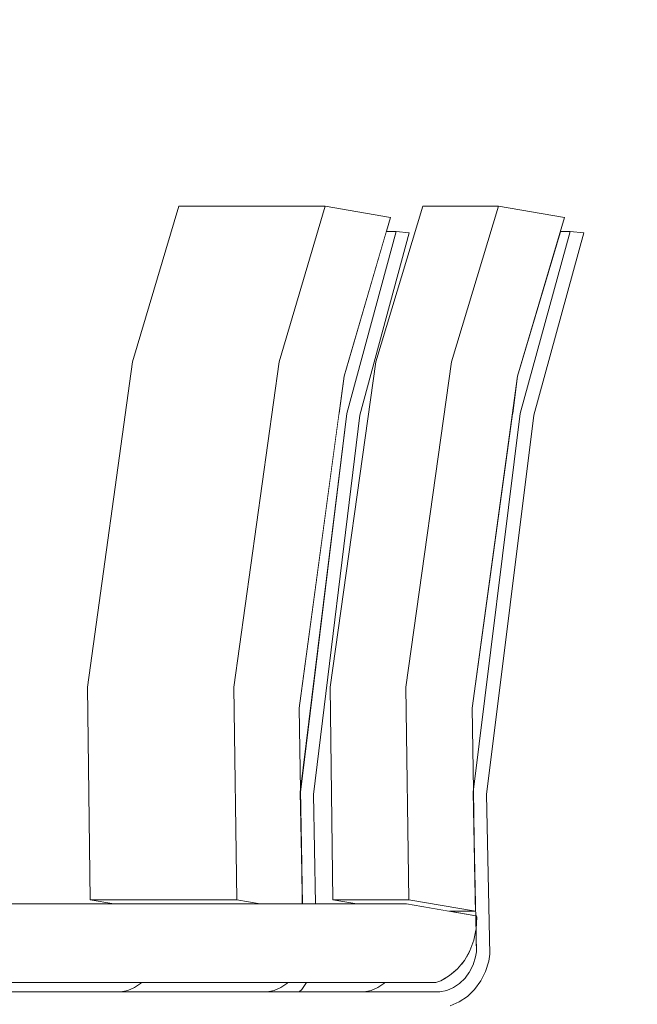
# Model space of a CAD drawing. Header units: millimetres. Extents: x -30280 to 309309, y -17460 to 4378.
# Tile 400 of 656: x 126398 to 126791, y -10994 to -10368. Entities that reach past the tile are written whole.
import ezdxf

# ---------------------------------------------------------------- set-up
doc = ezdxf.new("R2010")
doc.units = ezdxf.units.MM
doc.header["$MEASUREMENT"] = 0
doc.linetypes.add('Wipeout_Contour', pattern=[1000, 0, -1000])
doc.layers.add('P1_PLANTA PRIMERA_3_12_FAÇ_Façana', color=7, linetype='Continuous')
doc.layers.add('P1_PLANTA PRIMERA_3_Nuevo_09_EI_Mobiliari general', color=7, linetype='Continuous')
doc.layers.add('P1_PLANTA PRIMERA_3_Nuevo_09_EI_Mobiliari general_Pluma_Nº__1', color=7, linetype='Continuous', lineweight=5)

msp = doc.modelspace()

# ---------------------------------------------------------------- wipeouts: each hides what was drawn before it
at = {"color": 254, "linetype": 'Wipeout_Contour', "lineweight": 0, "ltscale": 9782597.178973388}
msp.add_wipeout([(126245.22, -10684.06), (126245.21, -10686.05), (126352.39, -10686.05), (126352.39, -10711.05), (126317.39, -10711.05), (126317.39, -10716.05), (126337.39, -10716.05), (126337.39, -10754.11), (126362.39, -10754.11), (126362.39, -10766.11), (126337.39, -10766.11), (126337.39, -10892.3), (126317.39, -10892.3), (126317.39, -10897.3), (126337.39, -10897.3), (126337.39, -10930.05), (126458.25, -10930.05), (126443.26, -10927.43), (126441.5, -10792.36), (126470.19, -10585.44), (126499.56, -10486.48), (126592.72, -10486.48), (126634.25, -10493.75), (126631.67, -10502.58), (126637.79, -10502.58), (126646.26, -10503.46), (126614.84, -10619.5), (126585.26, -10860.62), (126586.62, -10930.05), (126612.85, -10930.05), (126597.65, -10927.43), (126595.87, -10792.36), (126624.97, -10585.44), (126654.75, -10486.48), (126702.96, -10486.48), (126745.08, -10493.75), (126742.46, -10502.58), (126748.67, -10502.58), (126757.26, -10503.46), (126725.39, -10619.5), (126695.39, -10860.62), (126697.41, -10962.05), (126696.75, -10966.44), (126694.69, -10973.02), (126691.68, -10979.08), (126687.81, -10984.44), (126683.2, -10988.94), (126677.98, -10992.44), (126672.32, -10994.84), (126666.39, -10996.05), (126494.55, -10996.05), (126494.55, -11036.05), (126468.05, -11036.05), (126468.05, -11136.05), (126477.51, -11136.05), (126477.51, -11283.05), (126668.29, -11283.05), (126720.98, -11306.11), (126744.39, -11371.58), (126741.81, -11372.27), (126733.53, -11373.95), (126737.77, -11374.05), (126737.77, -11390.14), (126736.58, -11391.37), (126749.47, -11386.05), (126752.57, -11386.05), (126769.97, -11393.67), (126777.17, -11412.05), (126775.94, -11412.05), (126769.29, -11429.02), (126753.23, -11436.05), (127420.21, -11436.05), (127420.21, -8989.05), (126245.21, -8989.05), (126245.21, -10680.79), (126247.13, -10681.01), (126247.22, -10684.06)], dxfattribs=at).dxf.layer = 'P1_PLANTA PRIMERA_3_12_FAÇ_Façana'

# ---------------------------------------------------------------- next in the draw order: wipeouts: each hides what was drawn before it
at = {"color": 254, "linetype": 'Wipeout_Contour', "lineweight": 0, "ltscale": 761407.749164}
msp.add_wipeout([(126337.39, -10986.05), (126462.76, -10986.05), (126467.15, -10985.14), (126471.33, -10983.34), (126475.19, -10980.72), (126337.39, -10980.05)], dxfattribs=at).dxf.layer = 'P1_PLANTA PRIMERA_3_12_FAÇ_Façana'
at = {"color": 254, "linetype": 'Wipeout_Contour', "lineweight": 0, "ltscale": 889559.12969}
msp.add_wipeout([(126577.78, -10984.44), (126576.16, -10986.05), (126617.43, -10986.05), (126621.88, -10985.14), (126626.13, -10983.34), (126630.04, -10980.72), (126580.91, -10980.05)], dxfattribs=at).dxf.layer = 'P1_PLANTA PRIMERA_3_12_FAÇ_Façana'
at = {"color": 254, "linetype": 'Wipeout_Contour', "lineweight": 0, "ltscale": 635834.61233}
msp.add_wipeout([(126711.87, -10618.39), (126716.86, -10618.39), (126748.67, -10502.58), (126742.46, -10502.58), (126715.11, -10594.72)], dxfattribs=at).dxf.layer = 'P1_PLANTA PRIMERA_3_Nuevo_09_EI_Mobiliari general'
at = {"color": 254, "linetype": 'Wipeout_Contour', "lineweight": 0, "ltscale": 508617.24394}
msp.add_wipeout([(126671.75, -10934.75), (126688.45, -10937.63), (126687.8, -10904.92), (126688.27, -10934.75)], dxfattribs=at).dxf.layer = 'P1_PLANTA PRIMERA_3_Nuevo_09_EI_Mobiliari general'
at = {"color": 254, "linetype": 'Wipeout_Contour', "lineweight": 0, "ltscale": 508640.240857}
msp.add_wipeout([(126684.8, -10959.88), (126688.9, -10960.55), (126688.63, -10946.75), (126687.31, -10953.14)], dxfattribs=at).dxf.layer = 'P1_PLANTA PRIMERA_3_Nuevo_09_EI_Mobiliari general'

# ---------------------------------------------------------------- next in the draw order: wipeouts: each hides what was drawn before it
at = {"color": 254, "linetype": 'Wipeout_Contour', "lineweight": 0, "ltscale": 508614.803342}
msp.add_wipeout([(126686.23, -10805.68), (126687.06, -10857.71), (126716.86, -10618.39), (126711.87, -10618.39)], dxfattribs=at).dxf.layer = 'P1_PLANTA PRIMERA_3_Nuevo_09_EI_Mobiliari general'
at = {"color": 254, "linetype": 'Wipeout_Contour', "lineweight": 0, "ltscale": 508637.632526}
msp.add_wipeout([(126684.41, -10960.55), (126682.54, -10963.84), (126688.41, -10963.84), (126688.9, -10960.55)], dxfattribs=at).dxf.layer = 'P1_PLANTA PRIMERA_3_Nuevo_09_EI_Mobiliari general'

# ---------------------------------------------------------------- next in the draw order: wipeouts: each hides what was drawn before it
at = {"color": 254, "linetype": 'Wipeout_Contour', "lineweight": 0, "ltscale": 635786.994623}
msp.add_wipeout([(126679.05, -10968.78), (126686.86, -10968.78), (126688.41, -10963.84), (126682.54, -10963.84), (126681.31, -10966.01)], dxfattribs=at).dxf.layer = 'P1_PLANTA PRIMERA_3_Nuevo_09_EI_Mobiliari general'

# ---------------------------------------------------------------- next in the draw order: wipeouts: each hides what was drawn before it
at = {"color": 254, "linetype": 'Wipeout_Contour', "lineweight": 0, "ltscale": 635773.21427}
msp.add_wipeout([(126674.66, -10973.32), (126684.6, -10973.32), (126686.86, -10968.78), (126679.05, -10968.78), (126676.96, -10971.34)], dxfattribs=at).dxf.layer = 'P1_PLANTA PRIMERA_3_Nuevo_09_EI_Mobiliari general'

# ---------------------------------------------------------------- next in the draw order: wipeouts: each hides what was drawn before it
at = {"color": 254, "linetype": 'Wipeout_Contour', "lineweight": 0, "ltscale": 635754.946086}
msp.add_wipeout([(126669.08, -10977.34), (126681.7, -10977.34), (126684.6, -10973.32), (126674.66, -10973.32), (126671.88, -10975.72)], dxfattribs=at).dxf.layer = 'P1_PLANTA PRIMERA_3_Nuevo_09_EI_Mobiliari general'

# ---------------------------------------------------------------- next in the draw order: wipeouts: each hides what was drawn before it
at = {"color": 254, "linetype": 'Wipeout_Contour', "lineweight": 0, "ltscale": 889943.508408}
msp.add_wipeout([(126630.04, -10980.72), (126678.24, -10980.72), (126681.7, -10977.34), (126669.08, -10977.34), (126666.22, -10979), (126663.19, -10980.05), (126630.72, -10980.05)], dxfattribs=at).dxf.layer = 'P1_PLANTA PRIMERA_3_Nuevo_09_EI_Mobiliari general'

# ---------------------------------------------------------------- next in the draw order: wipeouts: each hides what was drawn before it
at = {"color": 254, "linetype": 'Wipeout_Contour', "lineweight": 0, "ltscale": 508509.677156}
msp.add_wipeout([(126626.13, -10983.34), (126674.33, -10983.34), (126678.24, -10980.72), (126630.04, -10980.72)], dxfattribs=at).dxf.layer = 'P1_PLANTA PRIMERA_3_Nuevo_09_EI_Mobiliari general'

# ---------------------------------------------------------------- next in the draw order: wipeouts: each hides what was drawn before it
at = {"color": 254, "linetype": 'Wipeout_Contour', "lineweight": 0, "ltscale": 508494.191214}
msp.add_wipeout([(126626.13, -10983.34), (126621.88, -10985.14), (126670.09, -10985.14), (126674.33, -10983.34)], dxfattribs=at).dxf.layer = 'P1_PLANTA PRIMERA_3_Nuevo_09_EI_Mobiliari general'

# ---------------------------------------------------------------- next in the draw order: wipeouts: each hides what was drawn before it
at = {"color": 254, "linetype": 'Wipeout_Contour', "lineweight": 0, "ltscale": 508477.339689}
msp.add_wipeout([(126621.88, -10985.14), (126617.43, -10986.05), (126665.64, -10986.05), (126670.09, -10985.14)], dxfattribs=at).dxf.layer = 'P1_PLANTA PRIMERA_3_Nuevo_09_EI_Mobiliari general'

# ---------------------------------------------------------------- next in the draw order: wipeouts: each hides what was drawn before it
at = {"color": 254, "linetype": 'Wipeout_Contour', "lineweight": 0, "ltscale": 4067527.453107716}
msp.add_wipeout([(126273.45, -11006.05), (126294.1, -10996.05), (126666.39, -10996.05), (126672.32, -10994.84), (126677.98, -10992.44), (126683.2, -10988.94), (126687.81, -10984.44), (126691.68, -10979.08), (126694.69, -10973.02), (126696.75, -10966.44), (126697.41, -10962.05), (126695.39, -10860.62), (126725.39, -10619.5), (126757.26, -10503.46), (126748.67, -10502.58), (126716.86, -10618.39), (126687.06, -10857.71), (126687.8, -10904.92), (126688.45, -10937.63), (126689.17, -10938.65), (126688.78, -10945.99), (126688.9, -10960.55), (126688.41, -10963.84), (126686.86, -10968.78), (126684.6, -10973.32), (126681.7, -10977.34), (126678.24, -10980.72), (126674.33, -10983.34), (126670.09, -10985.14), (126665.64, -10986.05), (126294.42, -10986.05), (126273.45, -10996.05)], dxfattribs=at).dxf.layer = 'P1_PLANTA PRIMERA_3_Nuevo_09_EI_Mobiliari general'

# ---------------------------------------------------------------- next in the draw order: linework, layer by layer
at = {"layer": 'P1_PLANTA PRIMERA_3_Nuevo_09_EI_Mobiliari general_Pluma_Nº__1', "color": 7, "linetype": 'Continuous', "lineweight": 5}
for p, q in [((126757.26, -10503.46), (126748.67, -10502.58)), ((126694.69, -10973.02), (126696.75, -10966.44)), ((126696.75, -10966.44), (126697.41, -10962.05))]:
    msp.add_line(p, q, dxfattribs=at)

# ---------------------------------------------------------------- next in the draw order: wipeouts: each hides what was drawn before it
at = {"color": 254, "linetype": 'Wipeout_Contour', "lineweight": 0, "ltscale": 508405.63881}
msp.add_wipeout([(126624.97, -10585.44), (126673.17, -10585.44), (126702.96, -10486.48), (126654.75, -10486.48)], dxfattribs=at).dxf.layer = 'P1_PLANTA PRIMERA_3_Nuevo_09_EI_Mobiliari general'
at = {"color": 254, "linetype": 'Wipeout_Contour', "lineweight": 0, "ltscale": 762685.940294}
msp.add_wipeout([(126645.86, -10927.43), (126597.65, -10927.43), (126612.85, -10930.05), (126644.53, -10930.05), (126671.75, -10934.75), (126688.27, -10934.75)], dxfattribs=at).dxf.layer = 'P1_PLANTA PRIMERA_3_Nuevo_09_EI_Mobiliari general'

# ---------------------------------------------------------------- next in the draw order: wipeouts: each hides what was drawn before it
at = {"color": 254, "linetype": 'Wipeout_Contour', "lineweight": 0, "ltscale": 508339.496671}
msp.add_wipeout([(126595.87, -10792.36), (126644.07, -10792.36), (126673.17, -10585.44), (126624.97, -10585.44)], dxfattribs=at).dxf.layer = 'P1_PLANTA PRIMERA_3_Nuevo_09_EI_Mobiliari general'

# ---------------------------------------------------------------- next in the draw order: wipeouts: each hides what was drawn before it
at = {"color": 254, "linetype": 'Wipeout_Contour', "lineweight": 0, "ltscale": 635283.648948}
msp.add_wipeout([(126604.7, -10594.72), (126601.5, -10618.39), (126606.43, -10618.39), (126637.79, -10502.58), (126631.67, -10502.58)], dxfattribs=at).dxf.layer = 'P1_PLANTA PRIMERA_3_Nuevo_09_EI_Mobiliari general'
at = {"color": 254, "linetype": 'Wipeout_Contour', "lineweight": 0, "ltscale": 508342.952518}
msp.add_wipeout([(126644.07, -10792.36), (126595.87, -10792.36), (126597.65, -10927.43), (126645.86, -10927.43)], dxfattribs=at).dxf.layer = 'P1_PLANTA PRIMERA_3_Nuevo_09_EI_Mobiliari general'

# ---------------------------------------------------------------- next in the draw order: wipeouts: each hides what was drawn before it
at = {"color": 254, "linetype": 'Wipeout_Contour', "lineweight": 0, "ltscale": 1017112.440597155}
msp.add_wipeout([(126645.86, -10927.43), (126688.27, -10934.75), (126686.23, -10805.68), (126715.11, -10594.72), (126745.08, -10493.75), (126702.96, -10486.48), (126673.17, -10585.44), (126644.07, -10792.36)], dxfattribs=at).dxf.layer = 'P1_PLANTA PRIMERA_3_Nuevo_09_EI_Mobiliari general'
at = {"color": 254, "linetype": 'Wipeout_Contour', "lineweight": 0, "ltscale": 508175.558678}
msp.add_wipeout([(126576.23, -10805.68), (126577.04, -10857.71), (126606.43, -10618.39), (126601.5, -10618.39)], dxfattribs=at).dxf.layer = 'P1_PLANTA PRIMERA_3_Nuevo_09_EI_Mobiliari general'

# ---------------------------------------------------------------- next in the draw order: linework, layer by layer
at = {"layer": 'P1_PLANTA PRIMERA_3_Nuevo_09_EI_Mobiliari general_Pluma_Nº__1', "color": 7, "linetype": 'Continuous', "lineweight": 5}
for p, q in [((126654.75, -10486.48), (126702.96, -10486.48)), ((126702.96, -10486.48), (126673.17, -10585.44)), ((126745.08, -10493.75), (126702.96, -10486.48)), ((126715.11, -10594.72), (126745.08, -10493.75)), ((126748.67, -10502.58), (126716.86, -10618.39)), ((126742.46, -10502.58), (126748.67, -10502.58)), ((126725.39, -10619.5), (126757.26, -10503.46)), ((126686.23, -10805.68), (126715.11, -10594.72)), ((126716.86, -10618.39), (126686.9, -10859.01)), ((126695.39, -10860.62), (126725.39, -10619.5)), ((126687.06, -10857.71), (126686.23, -10805.68)), ((126687.8, -10904.92), (126687.06, -10857.71)), ((126697.41, -10962.05), (126695.39, -10860.62))]:
    msp.add_line(p, q, dxfattribs=at)

# ---------------------------------------------------------------- next in the draw order: wipeouts: each hides what was drawn before it
at = {"color": 254, "linetype": 'Wipeout_Contour', "lineweight": 0, "ltscale": 2666233.484353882}
msp.add_wipeout([(126299.44, -10930.05), (126293.42, -10930.05), (126281.56, -10932.48), (126273.31, -10936.04), (126250.45, -10946.94), (126266.57, -10993.05), (126289.12, -10982.3), (126292.21, -10980.96), (126296.66, -10980.05), (126298.92, -10980.05), (126663.19, -10980.05), (126666.22, -10979), (126671.88, -10975.72), (126676.96, -10971.34), (126681.31, -10966.01), (126684.8, -10959.88), (126687.31, -10953.14), (126688.78, -10945.99), (126689.17, -10938.65), (126688.57, -10937.65), (126644.53, -10930.05)], dxfattribs=at).dxf.layer = 'P1_PLANTA PRIMERA_3_Nuevo_09_EI_Mobiliari general'

# ---------------------------------------------------------------- next in the draw order: linework, layer by layer
at = {"layer": 'P1_PLANTA PRIMERA_3_Nuevo_09_EI_Mobiliari general_Pluma_Nº__1', "color": 7, "linetype": 'Continuous', "lineweight": 5}
for p, q in [((126686.9, -10859.01), (126688.9, -10960.55)), ((126688.27, -10934.75), (126687.8, -10904.92)), ((126671.75, -10934.75), (126688.27, -10934.75)), ((126688.57, -10937.65), (126688.45, -10937.63)), ((126689, -10937.72), (126688.57, -10937.65)), ((126688.78, -10945.99), (126689.17, -10938.65)), ((126689.17, -10938.65), (126689, -10937.72)), ((126687.31, -10953.14), (126688.63, -10946.75)), ((126688.63, -10946.75), (126688.78, -10945.99)), ((126684.79, -10959.88), (126687.31, -10953.14)), ((126681.31, -10966.01), (126684.79, -10959.88)), ((126676.96, -10971.34), (126681.31, -10966.01)), ((126688.41, -10963.84), (126686.86, -10968.78)), ((126688.9, -10960.55), (126688.41, -10963.84)), ((126671.88, -10975.72), (126676.96, -10971.34)), ((126686.86, -10968.78), (126684.61, -10973.32)), ((126663.19, -10980.05), (126666.22, -10979)), ((126666.22, -10979), (126671.88, -10975.72)), ((126681.7, -10977.34), (126678.24, -10980.72)), ((126684.61, -10973.32), (126681.7, -10977.34)), ((126691.68, -10979.08), (126694.69, -10973.02)), ((126621.88, -10985.14), (126617.43, -10986.05)), ((126626.13, -10983.34), (126621.88, -10985.14)), ((126630.04, -10980.72), (126626.13, -10983.34)), ((126630.72, -10980.05), (126630.04, -10980.72)), ((126670.09, -10985.14), (126665.64, -10986.05)), ((126674.33, -10983.34), (126670.09, -10985.14)), ((126678.24, -10980.72), (126674.33, -10983.34)), ((126683.2, -10988.94), (126687.81, -10984.44)), ((126687.81, -10984.44), (126691.68, -10979.08)), ((126665.64, -10986.05), (126663.38, -10986.05)), ((126677.98, -10992.44), (126683.2, -10988.94)), ((126672.32, -10994.84), (126677.98, -10992.44))]:
    msp.add_line(p, q, dxfattribs=at)

# ---------------------------------------------------------------- next in the draw order: wipeouts: each hides what was drawn before it
at = {"color": 254, "linetype": 'Wipeout_Contour', "lineweight": 0, "ltscale": 1143511.105545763}
msp.add_wipeout([(126606.43, -10618.39), (126577.04, -10857.71), (126577.78, -10904.92), (126578.26, -10930.05), (126586.62, -10930.05), (126585.26, -10860.62), (126614.84, -10619.5), (126646.26, -10503.46), (126637.79, -10502.58)], dxfattribs=at).dxf.layer = 'P1_PLANTA PRIMERA_3_Nuevo_09_EI_Mobiliari general'
at = {"color": 254, "linetype": 'Wipeout_Contour', "lineweight": 0, "ltscale": 507874.198745}
msp.add_wipeout([(126443.26, -10927.43), (126458.25, -10930.05), (126551.41, -10930.05), (126536.42, -10927.43)], dxfattribs=at).dxf.layer = 'P1_PLANTA PRIMERA_3_Nuevo_09_EI_Mobiliari general'
at = {"color": 254, "linetype": 'Wipeout_Contour', "lineweight": 0, "ltscale": 507982.289578}
msp.add_wipeout([(126471.33, -10983.34), (126564.49, -10983.34), (126568.35, -10980.72), (126475.19, -10980.72)], dxfattribs=at).dxf.layer = 'P1_PLANTA PRIMERA_3_Nuevo_09_EI_Mobiliari general'

# ---------------------------------------------------------------- next in the draw order: linework, layer by layer
at = {"layer": 'P1_PLANTA PRIMERA_3_Nuevo_09_EI_Mobiliari general_Pluma_Nº__1', "color": 7, "linetype": 'Continuous', "lineweight": 5}
for p, q in [((126646.26, -10503.46), (126637.79, -10502.58)), ((126673.17, -10585.44), (126644.07, -10792.36)), ((126644.07, -10792.36), (126645.86, -10927.43)), ((126645.86, -10927.43), (126688.27, -10934.75)), ((126688.57, -10937.65), (126644.53, -10930.05))]:
    msp.add_line(p, q, dxfattribs=at)

# ---------------------------------------------------------------- next in the draw order: wipeouts: each hides what was drawn before it
at = {"color": 254, "linetype": 'Wipeout_Contour', "lineweight": 0, "ltscale": 507877.436116}
msp.add_wipeout([(126470.19, -10585.44), (126563.35, -10585.44), (126592.72, -10486.48), (126499.56, -10486.48)], dxfattribs=at).dxf.layer = 'P1_PLANTA PRIMERA_3_Nuevo_09_EI_Mobiliari general'
at = {"color": 254, "linetype": 'Wipeout_Contour', "lineweight": 0, "ltscale": 507967.032268}
msp.add_wipeout([(126471.33, -10983.34), (126467.15, -10985.14), (126560.31, -10985.14), (126564.49, -10983.34)], dxfattribs=at).dxf.layer = 'P1_PLANTA PRIMERA_3_Nuevo_09_EI_Mobiliari general'

# ---------------------------------------------------------------- next in the draw order: linework, layer by layer
at = {"layer": 'P1_PLANTA PRIMERA_3_Nuevo_09_EI_Mobiliari general_Pluma_Nº__1', "color": 7, "linetype": 'Continuous', "lineweight": 5}
msp.add_line((126475.87, -10980.05), (126475.19, -10980.72), dxfattribs=at)

# ---------------------------------------------------------------- next in the draw order: wipeouts: each hides what was drawn before it
at = {"color": 254, "linetype": 'Wipeout_Contour', "lineweight": 0, "ltscale": 507812.992555}
msp.add_wipeout([(126470.19, -10585.44), (126441.5, -10792.36), (126534.66, -10792.36), (126563.35, -10585.44)], dxfattribs=at).dxf.layer = 'P1_PLANTA PRIMERA_3_Nuevo_09_EI_Mobiliari general'
at = {"color": 254, "linetype": 'Wipeout_Contour', "lineweight": 0, "ltscale": 507950.424065}
msp.add_wipeout([(126467.15, -10985.14), (126462.76, -10986.05), (126555.92, -10986.05), (126560.31, -10985.14)], dxfattribs=at).dxf.layer = 'P1_PLANTA PRIMERA_3_Nuevo_09_EI_Mobiliari general'

# ---------------------------------------------------------------- next in the draw order: linework, layer by layer
at = {"layer": 'P1_PLANTA PRIMERA_3_Nuevo_09_EI_Mobiliari general_Pluma_Nº__1', "color": 7, "linetype": 'Continuous', "lineweight": 5}
for p, q in [((126499.56, -10486.48), (126470.19, -10585.44)), ((126467.15, -10985.14), (126462.76, -10986.05)), ((126471.33, -10983.34), (126467.15, -10985.14)), ((126475.19, -10980.72), (126471.33, -10983.34))]:
    msp.add_line(p, q, dxfattribs=at)

# ---------------------------------------------------------------- next in the draw order: wipeouts: each hides what was drawn before it
at = {"color": 254, "linetype": 'Wipeout_Contour', "lineweight": 0, "ltscale": 507817.271607}
msp.add_wipeout([(126534.66, -10792.36), (126441.5, -10792.36), (126443.26, -10927.43), (126536.42, -10927.43)], dxfattribs=at).dxf.layer = 'P1_PLANTA PRIMERA_3_Nuevo_09_EI_Mobiliari general'
at = {"color": 254, "linetype": 'Wipeout_Contour', "lineweight": 0, "ltscale": 889314.189946}
msp.add_wipeout([(126555.92, -10986.05), (126576.16, -10986.05), (126577.78, -10984.44), (126580.91, -10980.05), (126569.03, -10980.05), (126564.49, -10983.34), (126560.31, -10985.14)], dxfattribs=at).dxf.layer = 'P1_PLANTA PRIMERA_3_Nuevo_09_EI_Mobiliari general'

# ---------------------------------------------------------------- next in the draw order: linework, layer by layer
at = {"layer": 'P1_PLANTA PRIMERA_3_Nuevo_09_EI_Mobiliari general_Pluma_Nº__1', "color": 7, "linetype": 'Continuous', "lineweight": 5}
for p, q in [((126470.19, -10585.44), (126441.5, -10792.36)), ((126441.5, -10792.36), (126443.26, -10927.43)), ((126443.26, -10927.43), (126458.25, -10930.05)), ((126298.92, -10980.05), (126663.19, -10980.05)), ((126560.31, -10985.14), (126555.92, -10986.05)), ((126564.49, -10983.34), (126560.31, -10985.14)), ((126568.35, -10980.72), (126564.49, -10983.34)), ((126569.03, -10980.05), (126568.35, -10980.72)), ((126576.16, -10986.05), (126577.78, -10984.44)), ((126577.78, -10984.44), (126580.91, -10980.05)), ((126663.38, -10986.05), (126294.42, -10986.05))]:
    msp.add_line(p, q, dxfattribs=at)

# ---------------------------------------------------------------- next in the draw order: wipeouts: each hides what was drawn before it
at = {"color": 254, "linetype": 'Wipeout_Contour', "lineweight": 0, "ltscale": 1143257.817146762}
msp.add_wipeout([(126534.66, -10792.36), (126536.42, -10927.43), (126551.41, -10930.05), (126578.17, -10930.05), (126576.23, -10805.68), (126604.7, -10594.72), (126634.25, -10493.75), (126592.72, -10486.48), (126563.35, -10585.44)], dxfattribs=at).dxf.layer = 'P1_PLANTA PRIMERA_3_Nuevo_09_EI_Mobiliari general'

# ---------------------------------------------------------------- next in the draw order: linework, layer by layer
at = {"layer": 'P1_PLANTA PRIMERA_3_Nuevo_09_EI_Mobiliari general_Pluma_Nº__1', "color": 7, "linetype": 'Continuous', "lineweight": 5}
for p, q in [((126499.56, -10486.48), (126592.72, -10486.48)), ((126592.72, -10486.48), (126563.35, -10585.44)), ((126634.25, -10493.75), (126592.72, -10486.48)), ((126654.75, -10486.48), (126624.97, -10585.44)), ((126604.7, -10594.72), (126634.25, -10493.75)), ((126637.79, -10502.58), (126606.43, -10618.39)), ((126631.67, -10502.58), (126637.79, -10502.58)), ((126614.84, -10619.5), (126646.26, -10503.46)), ((126563.35, -10585.44), (126534.66, -10792.36)), ((126624.97, -10585.44), (126595.87, -10792.36)), ((126576.23, -10805.68), (126604.7, -10594.72)), ((126606.43, -10618.39), (126576.88, -10859.01)), ((126585.26, -10860.62), (126614.84, -10619.5)), ((126534.66, -10792.36), (126536.42, -10927.43)), ((126595.87, -10792.36), (126597.65, -10927.43)), ((126577.04, -10857.71), (126576.23, -10805.68)), ((126576.88, -10859.01), (126578.26, -10930.05)), ((126577.78, -10904.92), (126577.04, -10857.71)), ((126586.62, -10930.05), (126585.26, -10860.62)), ((126578.17, -10930.05), (126577.78, -10904.92)), ((126443.26, -10927.43), (126536.42, -10927.43)), ((126536.42, -10927.43), (126551.41, -10930.05)), ((126597.65, -10927.43), (126612.85, -10930.05)), ((126597.65, -10927.43), (126645.86, -10927.43)), ((126644.53, -10930.05), (126299.44, -10930.05))]:
    msp.add_line(p, q, dxfattribs=at)

doc.saveas('drawing.dxf')
